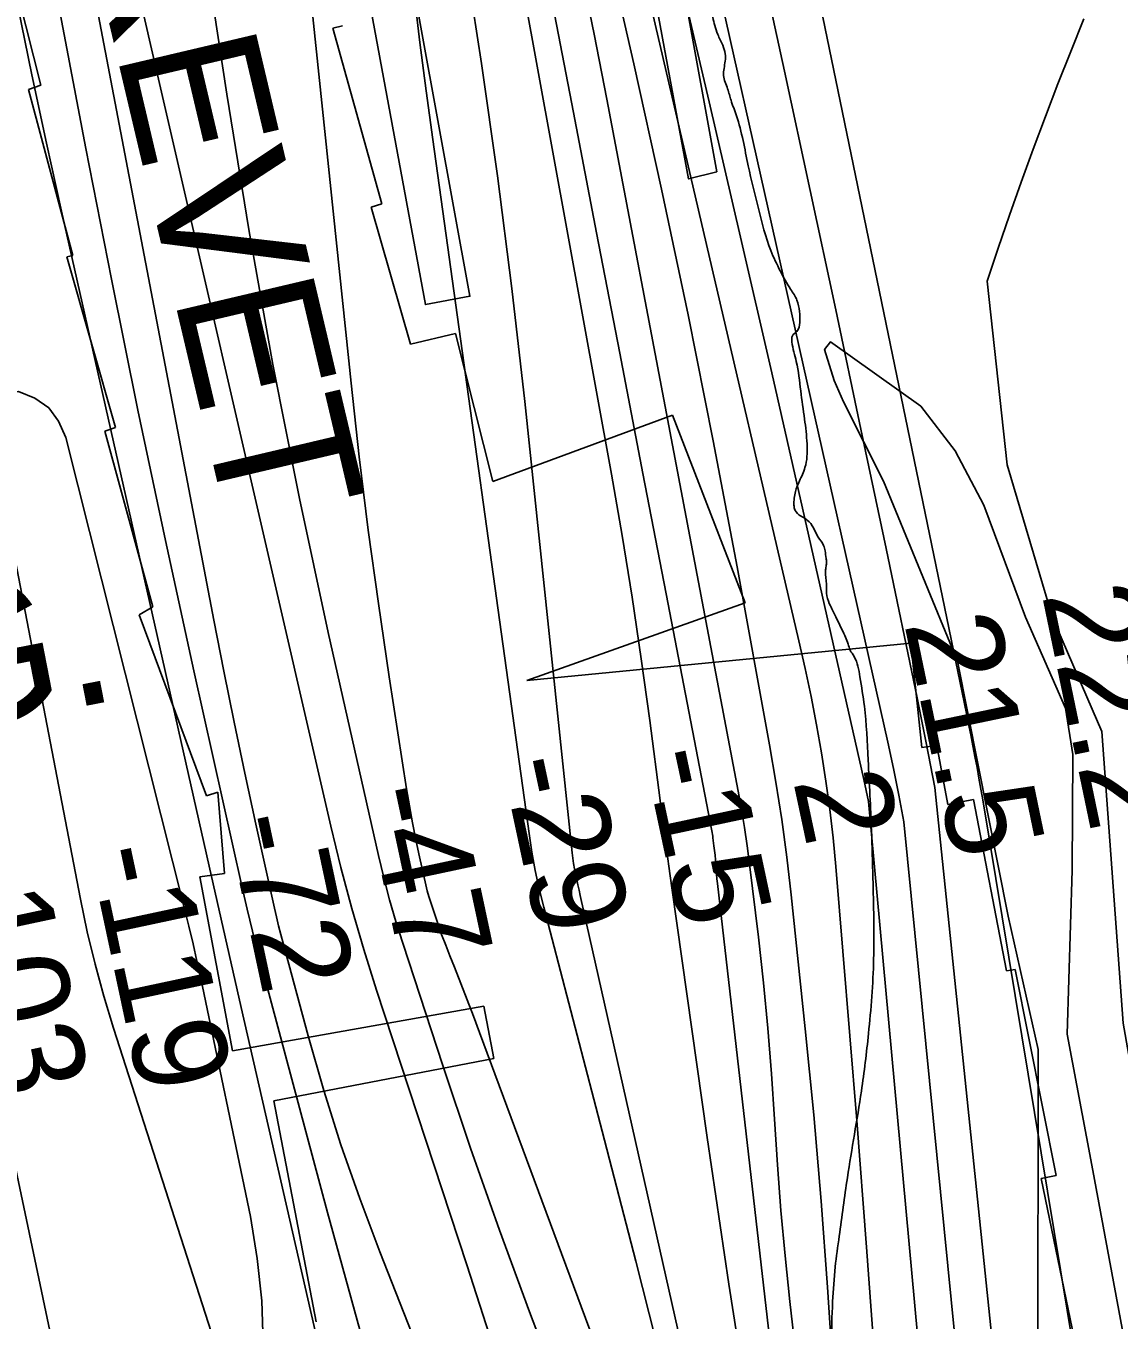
# Model space of a CAD drawing. Extents: x 3419139 to 3457078, y 540382 to 565875.
# Drawn here: x 3438124 to 3438901, y 558649 to 559569 of the extents above; entities that cross this region are included whole.
import ezdxf

# ---------------------------------------------------------------- set-up
doc = ezdxf.new("R2010")
doc.units = 0
for name, color, linetype in [('V-CHAN-DOCK', 7, 'Continuous'), ('V-RIVR-EDGE', 7, 'Continuous'), ('V-RIVR-RANG', 7, 'Continuous'), ('V-RRAP-RVMT', 7, 'Continuous'), ('V-RRAP-RVMT-IDEN', 7, 'Continuous'), ('V-SITE-VEGE', 7, 'Continuous'), ('V-TOPO-DPTH', 7, 'Continuous'), ('V-TOPO-GNAM-IDEN', 7, 'Continuous'), ('V-TOPO-MAJR', 7, 'Continuous'), ('V-TOPO-MINR', 7, 'Continuous'), ('V-TOPO-WATR', 7, 'Continuous')]:
    doc.layers.add(name, color=color, linetype=linetype)

msp = doc.modelspace()

# ---------------------------------------------------------------- linework, layer by layer
at = {"layer": 'V-CHAN-DOCK'}
for points in [[(3438382.72, 559690.77), (3438439.88, 559376.9), (3438408.24, 559370.99), (3438343.31, 559722.35)], [(3438569.5, 559718.48), (3438615.3, 559465.44), (3438595.33, 559460.35), (3438548.56, 559713.41)]]:
    msp.add_lwpolyline(points, dxfattribs=at)
at = {"layer": 'V-RIVR-EDGE'}
for points in [[(3438697.72, 558661.96), (3438699.55, 558686.62), (3438702.42, 558708.46), (3438708.16, 558750.03), (3438718.18, 558811.67), (3438723.21, 558852.53), (3438726.87, 558905.38), (3438726.31, 558963.17), (3438725.33, 558997), (3438722.99, 559047.04), (3438720.26, 559085.46), (3438717.14, 559106.26), (3438712.95, 559120.71), (3438710.14, 559125.3), (3438708.75, 559129.53), (3438704.54, 559139.41), (3438699.98, 559148.94), (3438696.13, 559156.7), (3438693.68, 559163.75), (3438693.35, 559172.21), (3438692.66, 559181.37), (3438693.03, 559184.9), (3438693.38, 559187.71), (3438693.04, 559190.53), (3438692.35, 559195.82), (3438691.3, 559199.7), (3438687.44, 559205.7), (3438679.72, 559217.7), (3438676.9, 559219.47), (3438673.74, 559221.59), (3438670.57, 559225.83), (3438670.23, 559228.29), (3438671.31, 559238.16), (3438674.15, 559245.55), (3438678.05, 559255.06), (3438679.48, 559262.8), (3438679.5, 559271.97), (3438677.78, 559289.59), (3438675.01, 559309.68), (3438671.89, 559330.48), (3438668.75, 559344.58), (3438669.12, 559348.81), (3438672.3, 559351.97), (3438674.43, 559358.31), (3438674.09, 559366.06), (3438672.35, 559374.17), (3438667.79, 559381.94), (3438660.42, 559394.99), (3438653.76, 559409.46), (3438645.03, 559439.43), (3438637.7, 559469.75), (3438629.33, 559505.36), (3438625.48, 559516.3), (3438623.04, 559524.41), (3438620.24, 559533.93), (3438621.32, 559544.14), (3438621.34, 559549.43), (3438619.59, 559555.42), (3438616.09, 559563.18), (3438613.99, 559569.53), (3438611.9, 559581.17), (3438614.39, 559591.03), (3438620.41, 559600.88), (3438623.24, 559604.75), (3438622.53, 559606.16), (3438618.66, 559607.93), (3438612.68, 559609), (3438609.51, 559611.83), (3438604.94, 559615.36), (3438597.21, 559624.19), (3438593.02, 559642.17), (3438584.7, 559696.81), (3438581.23, 559717.26)], [(3438795.67, 558373.12), (3438790.05, 558378.07), (3438789.7, 558381.24), (3438789.71, 558383.71), (3438784.43, 558387.6), (3438777.04, 558389.38), (3438774.59, 558395.02), (3438776.71, 558398.54), (3438779.88, 558400.29), (3438782.01, 558403.81), (3438782.73, 558410.5), (3438779.94, 558421.44), (3438772.93, 558436.6), (3438769.43, 558445.78), (3438766.99, 558457.41), (3438762.78, 558466.23), (3438754.7, 558477.53), (3438744.87, 558489.88), (3438732.56, 558501.54), (3438727.65, 558507.9), (3438720.28, 558522.36), (3438712.23, 558544.58), (3438703.9, 558594.99), (3438697.65, 558630.95), (3438697.72, 558661.96)]]:
    msp.add_spline(points, degree=3, dxfattribs=at)
at = {"layer": 'V-RRAP-RVMT'}
for p, q in [((3438102.89, 559653.08), (3438134.82, 559527.08)), ((3438342.41, 559567.54), (3438349.28, 559569.22)), ((3438377.32, 559442.65), (3438342.41, 559567.54)), ((3438134.82, 559527.08), (3438125.98, 559524.04)), ((3438125.98, 559524.04), (3438157.68, 559405.89)), ((3438369.66, 559440.34), (3438377.32, 559442.65)), ((3438397.59, 559342.76), (3438369.66, 559440.34)), ((3438157.68, 559405.89), (3438153.44, 559404.98)), ((3438153.44, 559404.98), (3438187.96, 559283.6)), ((3438429.62, 559350.52), (3438397.59, 559342.76)), ((3438456.13, 559245.24), (3438429.62, 559350.52)), ((3438583.84, 559292.29), (3438456.13, 559245.24)), ((3438635.48, 559158.96), (3438583.84, 559292.29)), ((3438187.96, 559283.6), (3438180.3, 559280.94)), ((3438180.3, 559280.94), (3438214.44, 559156.03)), ((3438214.44, 559156.03), (3438204.75, 559150.27)), ((3438480.21, 559103.54), (3438635.48, 559158.96)), ((3438204.75, 559150.27), (3438252.67, 559021.66)), ((3438753.32, 559130.19), (3438480.21, 559103.54)), ((3438761.03, 559056.09), (3438753.32, 559130.19)), ((3438771.88, 559057.36), (3438761.03, 559056.09)), ((3438779.67, 559015.46), (3438771.88, 559057.36)), ((3438252.67, 559021.66), (3438260.59, 559024.3)), ((3438260.59, 559024.3), (3438265.46, 558966.45)), ((3438797.74, 559018.97), (3438779.67, 559015.46)), ((3438821.37, 558897.11), (3438797.74, 559018.97)), ((3438265.46, 558966.45), (3438247.96, 558963.94)), ((3438247.96, 558963.94), (3438271.09, 558840.32)), ((3438827.43, 558898.2), (3438821.37, 558897.11)), ((3438856.6, 558751.71), (3438827.43, 558898.2)), ((3438271.09, 558840.32), (3438449.66, 558872.02)), ((3438449.66, 558872.02), (3438456.93, 558834.87)), ((3438456.93, 558834.87), (3438300.46, 558804.68)), ((3438300.46, 558804.68), (3438330.68, 558647.63)), ((3438845.9, 558749.56), (3438856.6, 558751.71)), ((3438877.1, 558599.44), (3438845.9, 558749.56))]:
    msp.add_line(p, q, dxfattribs=at)
at = {"layer": 'V-SITE-VEGE'}
for points in [[(3438967.67, 558497.27), (3438929.35, 558717.1), (3438904.23, 558859.99), (3438889.16, 559067.32), (3438854.03, 559148.52), (3438821.82, 559257.15), (3438807.6, 559387.62), (3438815.43, 559411.2), (3438823.47, 559434.71), (3438831.73, 559458.15), (3438840.21, 559481.5), (3438848.91, 559504.78), (3438857.83, 559527.98), (3438866.96, 559551.09), (3438876.3, 559574.12)], [(3438843.52, 558606.52), (3438843.73, 558841.19), (3438822.41, 558936.02), (3438786.57, 559117.41), (3438733.91, 559245.39), (3438705.48, 559301.85), (3438698.71, 559316.99), (3438692, 559338.99), (3438696.15, 559344.45), (3438760.35, 559298.73), (3438784.83, 559267), (3438805.16, 559228.44), (3438834.81, 559148.65), (3438863.2, 559083.96), (3438868.47, 559050.99), (3438867.91, 558968.65), (3438864.39, 558852.03), (3438881.94, 558758.93), (3438899.32, 558665.8), (3438916.54, 558572.64)]]:
    msp.add_lwpolyline(points, dxfattribs=at)
at = {"layer": 'V-TOPO-DPTH'}
for points in [[(3438400.66, 560573.1), (3438516.42, 560047.04), (3438525.18, 560007.24), (3438533.94, 559967.44), (3438542.69, 559927.65), (3438551.45, 559887.85), (3438558.86, 559854.14), (3438563.93, 559831.2), (3438569.02, 559808.27), (3438574.15, 559785.35), (3438579.3, 559762.43), (3438584.46, 559739.51), (3438589.62, 559716.6), (3438594.77, 559693.68), (3438599.92, 559670.76), (3438736.9, 559059.85), (3438740.97, 559041.03), (3438744.84, 559022.16), (3438748.41, 559003.23), (3438813.35, 558347.59)], [(3438230.7, 560566.08), (3438373.31, 559788.09), (3438374.37, 559782.23), (3438375.4, 559776.36), (3438376.39, 559770.48), (3438377.36, 559764.6), (3438381.98, 559736.05), (3438385.09, 559715.86), (3438388, 559695.65), (3438390.61, 559675.4), (3438393.01, 559655.12), (3438396.18, 559626.56), (3438400.15, 559591.99), (3438404.32, 559557.45), (3438408.77, 559522.95), (3438413.41, 559488.47), (3438481.89, 558994.82), (3438483.97, 558981.6), (3438486.35, 558968.44), (3438489.2, 558955.37), (3438492.35, 558942.36), (3438533.95, 558783.25), (3438557.81, 558690.66), (3438581.24, 558597.96)], [(3438581.24, 558597.96), (3438557.81, 558690.66), (3438533.95, 558783.25), (3438492.35, 558942.36), (3438489.2, 558955.37), (3438486.35, 558968.44), (3438483.97, 558981.6), (3438481.89, 558994.82), (3438413.41, 559488.47), (3438408.77, 559522.95), (3438404.32, 559557.45), (3438400.15, 559591.99), (3438396.18, 559626.56), (3438393.01, 559655.12), (3438390.61, 559675.4), (3438388, 559695.65), (3438385.09, 559715.86), (3438381.98, 559736.05), (3438377.36, 559764.6), (3438376.39, 559770.48), (3438375.4, 559776.36), (3438374.37, 559782.23), (3438373.31, 559788.09), (3438230.7, 560566.08)], [(3438640.27, 558570.17), (3438624.01, 558674.28), (3438608.6, 558778.53), (3438583.46, 558956.16), (3438581.29, 558971.7), (3438579.15, 558987.26), (3438577.08, 559002.82), (3438575.04, 559018.38), (3438567.72, 559075.17), (3438561.71, 559119.09), (3438555.25, 559162.93), (3438548.11, 559206.67), (3438540.52, 559250.34), (3438457.16, 559708.59), (3438449.88, 559748.01), (3438442.46, 559787.4), (3438434.84, 559826.76), (3438427.08, 559866.09), (3438421.96, 559891.7), (3438411.46, 559943.8), (3438400.86, 559995.88), (3438390.11, 560047.93), (3438379.27, 560099.96), (3438288.3, 560533.24)], [(3438288.3, 560533.24), (3438379.27, 560099.96), (3438390.11, 560047.93), (3438400.86, 559995.88), (3438411.46, 559943.8), (3438421.96, 559891.7), (3438427.08, 559866.09), (3438434.84, 559826.76), (3438442.46, 559787.4), (3438449.88, 559748.01), (3438457.16, 559708.59), (3438540.52, 559250.34), (3438548.11, 559206.67), (3438555.25, 559162.93), (3438561.71, 559119.09), (3438567.72, 559075.17), (3438575.04, 559018.38), (3438577.08, 559002.82), (3438579.15, 558987.26), (3438581.29, 558971.7), (3438583.46, 558956.16), (3438608.6, 558778.53), (3438624.01, 558674.28), (3438640.27, 558570.17)], [(3438728.43, 558610.51), (3438721.88, 558700.59), (3438714.83, 558790.63), (3438699.94, 558971.42), (3438698.01, 558991.68), (3438695.74, 559011.89), (3438692.94, 559032.04), (3438689.8, 559052.14), (3438686.22, 559072.18), (3438682.39, 559092.16), (3438678.2, 559112.08), (3438673.76, 559131.94), (3438531.06, 559744.75), (3438524.59, 559772.31), (3438518.05, 559799.86), (3438511.41, 559827.37), (3438504.7, 559854.87), (3438340.84, 560521.32)], [(3438728.43, 558610.51), (3438721.88, 558700.59), (3438714.83, 558790.63), (3438699.94, 558971.42), (3438698.01, 558991.68), (3438695.74, 559011.89), (3438692.94, 559032.04), (3438689.8, 559052.14), (3438686.22, 559072.18), (3438682.39, 559092.16), (3438678.2, 559112.08), (3438673.76, 559131.94), (3438531.06, 559744.75), (3438524.59, 559772.31), (3438518.05, 559799.86), (3438511.41, 559827.37), (3438504.7, 559854.87), (3438340.84, 560521.32)], [(3438692.2, 558177.24), (3438518.27, 558950.73), (3438517.43, 558954.5), (3438516.59, 558958.28), (3438515.77, 558962.06), (3438514.95, 558965.84), (3438514.2, 558969.63), (3438513.53, 558973.44), (3438512.98, 558977.26), (3438512.51, 558981.1), (3438478.8, 559302.07), (3438469.65, 559382.38), (3438459.58, 559462.56), (3438448.13, 559542.56), (3438435.74, 559622.43), (3438417.1, 559736.11), (3438413.25, 559759.03), (3438409.27, 559781.94), (3438405.12, 559804.81), (3438400.84, 559827.66), (3438337.35, 560159.49), (3438323.87, 560229.23), (3438310.21, 560298.94), (3438296.29, 560368.6)], [(3438692.2, 558177.24), (3438518.27, 558950.73), (3438517.43, 558954.5), (3438516.59, 558958.28), (3438515.77, 558962.06), (3438514.95, 558965.84), (3438514.2, 558969.63), (3438513.53, 558973.44), (3438512.98, 558977.26), (3438512.51, 558981.1), (3438478.8, 559302.07), (3438469.65, 559382.38), (3438459.58, 559462.56), (3438448.13, 559542.56), (3438435.74, 559622.43), (3438417.1, 559736.11), (3438413.25, 559759.03), (3438409.27, 559781.94), (3438405.12, 559804.81), (3438400.84, 559827.66), (3438337.35, 560159.49), (3438323.87, 560229.23), (3438310.21, 560298.94), (3438296.29, 560368.6)], [(3438518.79, 559609.48), (3438528.11, 559563.35), (3438537.12, 559517.16), (3438630.58, 559024.92), (3438632.9, 559012), (3438635.04, 558999.06), (3438636.92, 558986.07), (3438638.63, 558973.05), (3438644.91, 558921.04), (3438648.5, 558888.74), (3438651.67, 558856.4), (3438654.2, 558824.01), (3438656.32, 558791.58), (3438658.41, 558759.14), (3438660.87, 558726.74), (3438663.91, 558694.39), (3438667.32, 558662.06), (3438688.42, 558477.83)], [(3438518.79, 559609.48), (3438528.11, 559563.35), (3438537.12, 559517.16), (3438630.58, 559024.92), (3438632.9, 559012), (3438635.04, 558999.06), (3438636.92, 558986.07), (3438638.63, 558973.05), (3438644.91, 558921.04), (3438648.5, 558888.74), (3438651.67, 558856.4), (3438654.2, 558824.01), (3438656.32, 558791.58), (3438658.41, 558759.14), (3438660.87, 558726.74), (3438663.91, 558694.39), (3438667.32, 558662.06), (3438688.42, 558477.83)]]:
    msp.add_lwpolyline(points, dxfattribs=at)
at = {"layer": 'V-TOPO-MAJR'}
for points in [[(3438376.59, 558437.05), (3438277.33, 558871.12), (3438271.61, 558896.21), (3438265.9, 558921.3), (3438260.21, 558946.39), (3438254.54, 558971.49), (3438149.45, 559437.43), (3438138.78, 559485.91), (3438128.44, 559534.47), (3438118.61, 559583.13), (3438109.12, 559631.86), (3438104.92, 559654.02), (3438098.03, 559691.77), (3438091.48, 559729.57), (3438085.43, 559767.46), (3438079.72, 559805.4), (3438038.03, 560095.78), (3438027.82, 560167.11), (3438017.64, 560238.46), (3438007.54, 560309.81), (3437997.47, 560381.17)], [(3438314.19, 559709.53), (3438355.38, 559315.11), (3438361.24, 559262.79), (3438367.63, 559210.55), (3438374.8, 559158.4), (3438382.51, 559106.33), (3438394.9, 559026.66), (3438396.91, 559014.49), (3438399.08, 559002.35), (3438401.48, 558990.25), (3438404.03, 558978.18), (3438408.43, 558958.27), (3438408.93, 558956.19), (3438409.46, 558954.12), (3438410.69, 558950.02), (3438414.45, 558938.55), (3438417.07, 558930.81), (3438419.78, 558923.11), (3438422.64, 558915.46), (3438425.6, 558907.84), (3438428.8, 558899.82), (3438433.38, 558888.21), (3438437.91, 558876.57), (3438442.35, 558864.9), (3438446.73, 558853.2), (3438583.32, 558484.61)], [(3438104.11, 558816.95), (3438222.88, 558252.17)]]:
    msp.add_lwpolyline(points, dxfattribs=at)
at = {"layer": 'V-TOPO-MINR'}
for points in [[(3438813.35, 558347.59), (3438748.41, 559003.23), (3438744.84, 559022.16), (3438740.97, 559041.03), (3438736.9, 559059.85), (3438599.92, 559670.76), (3438594.77, 559693.68), (3438589.62, 559716.6), (3438584.46, 559739.51), (3438579.3, 559762.43), (3438574.15, 559785.35), (3438569.02, 559808.27), (3438563.93, 559831.2), (3438558.86, 559854.14), (3438551.45, 559887.85), (3438542.69, 559927.65), (3438533.94, 559967.44), (3438525.18, 560007.24), (3438516.42, 560047.04), (3438400.66, 560573.1)], [(3438230.7, 560566.08), (3438373.31, 559788.09), (3438374.37, 559782.23), (3438375.4, 559776.36), (3438376.39, 559770.48), (3438377.36, 559764.6), (3438381.98, 559736.05), (3438385.09, 559715.86), (3438388, 559695.65), (3438390.61, 559675.4), (3438393.01, 559655.12), (3438396.18, 559626.56), (3438400.15, 559591.99), (3438404.32, 559557.45), (3438408.77, 559522.95), (3438413.41, 559488.47), (3438481.89, 558994.82), (3438483.97, 558981.6), (3438486.35, 558968.44), (3438489.2, 558955.37), (3438492.35, 558942.36), (3438533.95, 558783.25), (3438557.81, 558690.66), (3438581.24, 558597.96)], [(3438901.05, 558433.39), (3438804.39, 559018.69), (3438803.09, 559026.42), (3438801.74, 559034.13), (3438800.35, 559041.84), (3438798.91, 559049.55), (3438797.43, 559057.24), (3438795.92, 559064.93), (3438794.39, 559072.61), (3438792.82, 559080.29), (3438644.39, 559800.94), (3438642.42, 559810.49), (3438640.46, 559820.05), (3438638.5, 559829.6), (3438636.54, 559839.16), (3438618.24, 559928.6), (3438607.16, 559982.88), (3438596.12, 560037.17), (3438585.13, 560091.47), (3438574.18, 560145.77), (3438489.24, 560567.85)], [(3438853.39, 558226.93), (3438770.38, 559027.55), (3438764.27, 559059.4), (3438757.87, 559091.21), (3438735.68, 559197.52), (3438717.85, 559282.42), (3438699.88, 559367.29), (3438681.71, 559452.11), (3438663.39, 559536.9), (3438612.3, 559772.12), (3438607.76, 559793.01), (3438603.21, 559813.9), (3438598.65, 559834.79), (3438594.08, 559855.68), (3438443.44, 560543.93)], [(3438640.27, 558570.17), (3438624.01, 558674.28), (3438608.6, 558778.53), (3438583.46, 558956.16), (3438581.29, 558971.7), (3438579.15, 558987.26), (3438577.08, 559002.82), (3438575.04, 559018.38), (3438567.72, 559075.17), (3438561.71, 559119.09), (3438555.25, 559162.93), (3438548.11, 559206.67), (3438540.52, 559250.34), (3438457.16, 559708.59), (3438449.88, 559748.01), (3438442.46, 559787.4), (3438434.84, 559826.76), (3438427.08, 559866.09), (3438421.96, 559891.7), (3438411.46, 559943.8), (3438400.86, 559995.88), (3438390.11, 560047.93), (3438379.27, 560099.96), (3438288.3, 560533.24)], [(3438772.44, 558480.86), (3438723.17, 559017.59), (3438721.54, 559025.47), (3438719.83, 559033.33), (3438676.31, 559226.14), (3438654.41, 559322.53), (3438632.31, 559418.88), (3438609.92, 559515.16), (3438587.35, 559611.39), (3438560.44, 559725.33), (3438551.16, 559764.56), (3438541.85, 559803.78), (3438532.5, 559843), (3438523.12, 559882.2), (3438500.74, 559975.6), (3438480.28, 560061.53), (3438459.99, 560147.5), (3438439.95, 560233.52), (3438420.07, 560319.59), (3438372.07, 560528.81)], [(3438366.01, 558625.5), (3438338.74, 558725.36), (3438293.27, 558894.48), (3438289.22, 558909.92), (3438285.31, 558925.39), (3438281.6, 558940.92), (3438278.02, 558956.48), (3438243.65, 559110.49), (3438223.42, 559203.18), (3438203.79, 559295.98), (3438185.04, 559388.97), (3438166.87, 559482.07), (3438127.92, 559686.89), (3438123.6, 559710.52), (3438119.5, 559734.19), (3438115.73, 559757.91), (3438112.18, 559781.67), (3438096.46, 559892.13), (3438085.93, 559971.23), (3438076.34, 560050.43), (3438068.18, 560129.79), (3438060.96, 560209.26), (3438036.37, 560510.02)], [(3438467.65, 558595.26), (3438437.6, 558688.17), (3438373.49, 558883.49), (3438364.44, 558912.37), (3438355.92, 558941.41), (3438348.2, 558970.66), (3438341, 559000.06), (3438185.38, 559675.42), (3438182.97, 559686.62), (3438180.77, 559697.86), (3438178.91, 559709.15), (3438177.26, 559720.49), (3438175.93, 559731.86), (3438174.82, 559743.26), (3438174.03, 559754.68), (3438173.45, 559766.12), (3438166.11, 559969.19), (3438164, 560037.15), (3438149.71, 560509.94)], [(3438697.97, 558610.76), (3438694.12, 558672.11), (3438689.65, 558733.42), (3438684.27, 558794.65), (3438678.27, 558855.83), (3438668.2, 558951.21), (3438665.07, 558977.97), (3438661.53, 559004.68), (3438657.41, 559031.3), (3438652.88, 559057.86), (3438629.82, 559184.5), (3438612.86, 559274.21), (3438595.11, 559363.76), (3438576.16, 559453.07), (3438556.4, 559542.21), (3438506.35, 559761.15), (3438502.27, 559778.87), (3438498.15, 559796.58), (3438493.98, 559814.28), (3438489.78, 559831.97), (3438405.26, 560185.12), (3438389.38, 560252.29), (3438373.73, 560319.52), (3438358.43, 560386.84)], [(3438692.2, 558177.24), (3438518.27, 558950.73), (3438517.43, 558954.5), (3438516.59, 558958.28), (3438515.77, 558962.06), (3438514.95, 558965.84), (3438514.2, 558969.63), (3438513.53, 558973.44), (3438512.98, 558977.26), (3438512.51, 558981.1), (3438478.8, 559302.07), (3438469.65, 559382.38), (3438459.58, 559462.56), (3438448.13, 559542.56), (3438435.74, 559622.43), (3438417.1, 559736.11), (3438413.25, 559759.03), (3438409.27, 559781.94), (3438405.12, 559804.81), (3438400.84, 559827.66), (3438337.35, 560159.49), (3438323.87, 560229.23), (3438310.21, 560298.94), (3438296.29, 560368.6)], [(3438398.5, 558639.55), (3438375.74, 558697.42), (3438361.54, 558735.33), (3438348.18, 558773.53), (3438336.1, 558812.14), (3438324.85, 558851.03), (3438307, 558916.82), (3438305.36, 558923.04), (3438303.78, 558929.28), (3438302.29, 558935.53), (3438300.86, 558941.81), (3438287.71, 559001.52), (3438279.9, 559037.7), (3438272.29, 559073.92), (3438265, 559110.19), (3438257.9, 559146.52), (3438148.99, 559717.03), (3438147.02, 559727.71), (3438145.14, 559738.41), (3438143.39, 559749.14), (3438141.73, 559759.87), (3438133.89, 559812.72), (3438128.76, 559849.94), (3438124.14, 559887.21)], [(3438655.65, 558611.38), (3438615.77, 558959.21), (3438615.41, 558962.57), (3438615.09, 558965.94), (3438614.84, 558969.31), (3438614.62, 558972.69), (3438614.4, 558976.06), (3438614.12, 558979.43), (3438613.77, 558982.79), (3438613.37, 558986.15), (3438612.66, 558991.67), (3438612.48, 558992.96), (3438611.83, 558996.8), (3438579.34, 559165.39), (3438562.86, 559250.96), (3438546.38, 559336.53), (3438529.9, 559422.11), (3438513.43, 559507.68), (3438462.62, 559771.71)], [(3438504.22, 558596.65), (3438482.18, 558654.53), (3438460.78, 558712.65), (3438440.36, 558771.12), (3438420.57, 558829.82), (3438392.08, 558916.75), (3438387.25, 558932.22), (3438382.72, 558947.77), (3438378.64, 558963.44), (3438374.86, 558979.2), (3438339.2, 559137.71), (3438318.82, 559232.98), (3438299.79, 559328.5), (3438282.77, 559424.4), (3438267.1, 559520.55), (3438236.85, 559719.37)], [(3438688.42, 558477.83), (3438667.32, 558662.06), (3438663.91, 558694.39), (3438660.87, 558726.74), (3438658.41, 558759.14), (3438656.32, 558791.58), (3438654.2, 558824.01), (3438651.67, 558856.4), (3438648.5, 558888.74), (3438644.91, 558921.04), (3438638.63, 558973.05), (3438636.92, 558986.07), (3438635.04, 558999.06), (3438632.9, 559012), (3438630.58, 559024.92), (3438537.12, 559517.16), (3438528.11, 559563.35), (3438518.79, 559609.48)], [(3438140.42, 559297.63), (3438130.62, 559304.41), (3438118.98, 559309.29), (3438109.6, 559308.15), (3438102.48, 559304.67), (3438098.77, 559297.67), (3438097.33, 559288.33), (3438162.99, 558948.07), (3438167.9, 558924.9), (3438173.36, 558901.87), (3438179.64, 558879.06), (3438186.49, 558856.39), (3438269.19, 558599.22)], [(3438292.88, 558632.32), (3438292.06, 558662.51), (3438288.75, 558692.54), (3438283.79, 558722.46), (3438248.48, 558891.61), (3438245.8, 558904.06), (3438243.02, 558916.48), (3438240.09, 558928.86), (3438237.05, 558941.22), (3438152.58, 559276.48), (3438147.43, 559288), (3438140.42, 559297.63)]]:
    msp.add_lwpolyline(points, dxfattribs=at)
at = {"layer": 'V-TOPO-WATR'}
msp.add_lwpolyline([(3438728.43, 558610.51), (3438721.88, 558700.59), (3438714.83, 558790.63), (3438699.94, 558971.42), (3438698.01, 558991.68), (3438695.74, 559011.89), (3438692.94, 559032.04), (3438689.8, 559052.14), (3438686.22, 559072.18), (3438682.39, 559092.16), (3438678.2, 559112.08), (3438673.76, 559131.94), (3438531.06, 559744.75), (3438524.59, 559772.31), (3438518.05, 559799.86), (3438511.41, 559827.37), (3438504.7, 559854.87), (3438340.84, 560521.32)], dxfattribs=at)

# ---------------------------------------------------------------- texts
at = {"layer": 'V-RIVR-RANG'}
for s, rotation, p in [('22.2', 281.74833, (3438846.37, 559164.92)), ('21.5', 281.74833, (3438748.52, 559144.32)), ('-15', 282.03314, (3438563.21, 559051.48)), ('-29', 282.03314, (3438462.22, 559045.58)), ('2', 282.03314, (3438669.54, 559032.36)), ('-47', 282.03314, (3438364.43, 559024.72)), ('-72', 282.03314, (3438266.46, 559004.63)), ('-103', 282.03314, (3438067.34, 558979.41)), ('-119', 282.03314, (3438168.99, 558982.22))]:
    msp.add_text(s, height=67, rotation=rotation, dxfattribs=at).set_placement(p)
at = {"layer": 'V-RRAP-RVMT-IDEN'}
msp.add_text('REVET', height=100, rotation=283.25902, dxfattribs=at).set_placement((3438165.96, 559645.03))
at = {"layer": 'V-TOPO-GNAM-IDEN'}
msp.add_text('UNCLE SAM LDG.', height=99.9998, rotation=11.00648, dxfattribs=at).set_placement((3437083.21, 558874.84))

doc.saveas('drawing.dxf')
